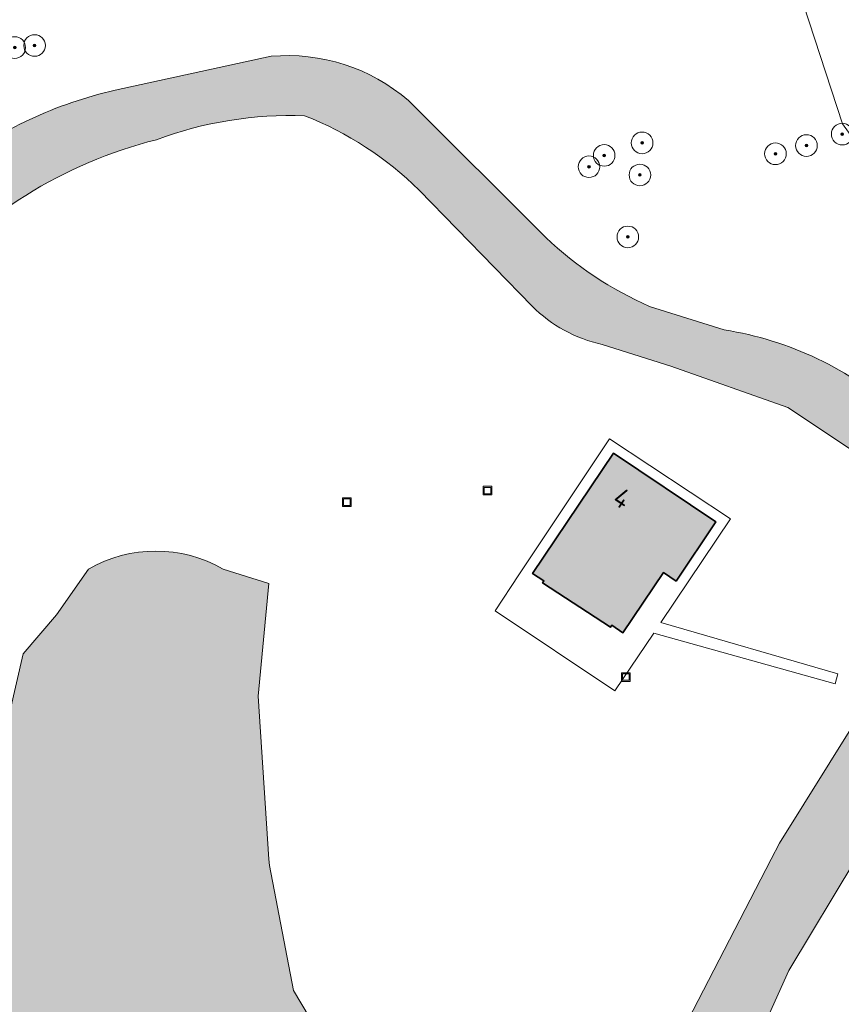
# Model space of a CAD drawing. Header units: metres. Extents: x 125349 to 128236, y 501602 to 503797.
# Tile 578 of 656: x 127288 to 127364, y 502737 to 502828. Entities that reach past the tile are written whole.
import ezdxf
from ezdxf.enums import TextEntityAlignment as Align

# ---------------------------------------------------------------- set-up
doc = ezdxf.new("R2010")
doc.units = ezdxf.units.M
doc.layers.get('0').update_dxf_attribs({"linetype": 'CONTINUOUS'})
for name, color, linetype, lineweight in [('B-WE-GR-BEPLANTING_CULTUUR_BOSPLANTSOEN-GV', 90, 'CONTINUOUS', 18), ('B-WE-GR-BOOM-S-500', 90, 'CONTINUOUS', 18), ('B-WE-GR-GROENVOORZIENING-GV', 80, 'CONTINUOUS', 18), ('B-WE-IE-MEUBILAIR_WEGMEUBILAIR_AFVALBAK-S', 7, 'CONTINUOUS', 18), ('B-WE-OG-BEBOUWING-GV', 7, 'CONTINUOUS', 35), ('B-WE-OG-BEBOUWING-T18', 10, 'CONTINUOUS', 18), ('B-WE-OG-TERREIN_ERF-GV', 7, 'CONTINUOUS', 18), ('B-WE-OG-WATER-GV', 130, 'CONTINUOUS', 18), ('B-WE-OG-WATER_SLOOT-GV', 120, 'CONTINUOUS', 18)]:
    doc.layers.add(name, color=color, linetype=linetype, lineweight=lineweight)
for name, color, linetype, lineweight, true_color in [('B-WE-OG-BEBOUWING-V', 7, 'CONTINUOUS', 18, 0xcc646e), ('B-WE-OG-WATER-V', 7, 'CONTINUOUS', 18, 0xbee8ff), ('B-WE-OG-WATER_SLOOT-V', 7, 'CONTINUOUS', 18, 0x73e9ff)]:
    doc.layers.add(name, color=color, linetype=linetype, lineweight=lineweight, true_color=true_color)
doc.styles.add('NLCS-ISO-M1000-T18', font='NLCS-ISO.ttf', dxfattribs={"height": 1.8})

# ---------------------------------------------------------------- blocks, each defined once
blk = doc.blocks.new('SIE-WEG_AFVALBAK-SO')
at = {"color": 0, "linetype": 'ByBlock', "lineweight": 18}
for points in [[(-2, -2), (2, -2), (2, 2), (-2, 2)], [(-1.5, -1.5), (1.5, -1.5), (1.5, 1.5), (-1.5, 1.5)]]:
    blk.add_lwpolyline(points, close=True, dxfattribs=at)
blk = doc.blocks.new('SGR-BOOM_01-SO')
at = {"linetype": 'ByBlock', "lineweight": 18}
h = blk.add_hatch(color=0, dxfattribs=at)
h.dxf.hatch_style = 1
edge = h.paths.add_edge_path()
edge.add_arc((0, 0), 0.25, 0, 360)
at = {"color": 0, "linetype": 'ByBlock', "lineweight": 18}
for radius in [2, 0.25]:
    blk.add_circle((0, 0), radius, dxfattribs=at)

msp = doc.modelspace()

# ---------------------------------------------------------------- hatches: boundary and pattern name
at = {"layer": 'B-WE-OG-BEBOUWING-V'}
msp.add_hatch(color=256, dxfattribs=at).paths.add_polyline_path([(127348.257, 502775.74), (127351.936, 502781.225), (127342.468, 502787.575), (127334.987, 502776.436), (127336.033, 502775.753), (127335.913, 502775.568), (127342.192, 502771.467), (127342.313, 502771.652), (127343.35, 502770.954), (127347.094, 502776.52)])
at = {"layer": 'B-WE-OG-WATER-V'}
h = msp.add_hatch(color=256, dxfattribs=at)
edge = h.paths.add_edge_path()
edge.add_line((127216.32, 502685.381), (127216.574, 502685.098))
edge.add_line((127216.574, 502685.098), (127216.834, 502684.924))
edge.add_line((127216.834, 502684.924), (127320.722, 502615.411))
edge.add_line((127320.722, 502615.411), (127320.982, 502615.237))
edge.add_line((127320.982, 502615.237), (127322.589, 502617.453))
edge.add_line((127322.589, 502617.453), (127323.963, 502619.348))
edge.add_line((127323.963, 502619.348), (127322.912, 502620.051))
edge.add_line((127322.912, 502620.051), (127223.179, 502686.784))
edge.add_line((127223.179, 502686.784), (127222.128, 502687.487))
edge.add_arc((127222.8733644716, 502688.6213935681), 1.357356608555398, 188.2339163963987, 236.69269074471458, ccw=False)
edge.add_arc((127222.8496951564, 502688.5762426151), 1.328107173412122, 136.645611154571, 186.4520932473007, ccw=False)
edge.add_line((127221.884, 502689.488), (127222.625, 502690.601))
edge.add_line((127222.625, 502690.601), (127261.391, 502748.887))
edge.add_line((127261.391, 502748.887), (127262.131, 502750))
edge.add_line((127262.131, 502750), (127269.536, 502761.085))
edge.add_line((127269.536, 502761.085), (127274.571, 502758.184))
edge.add_line((127274.571, 502758.184), (127280.466, 502756.307))
edge.add_line((127280.466, 502756.307), (127285.639, 502755.504))
edge.add_line((127285.639, 502755.504), (127286.709, 502753.436))
edge.add_line((127286.709, 502753.436), (127285.032, 502750))
edge.add_line((127285.032, 502750), (127283.486, 502746.831))
edge.add_line((127283.486, 502746.831), (127280.552, 502740.644))
edge.add_line((127280.552, 502740.644), (127273.895, 502732.04))
edge.add_line((127273.895, 502732.04), (127271.089, 502727.641))
edge.add_line((127271.089, 502727.641), (127260.769, 502715.49))
edge.add_arc((127277.4090141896, 502711.9983356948), 17.00240547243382, 168.1492528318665, 212.8039812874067)
edge.add_arc((127289.4420327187, 502719.7570252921), 31.31990512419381, 212.8082173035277, 246.7804745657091)
edge.add_line((127277.094, 502690.974), (127283.141, 502688.696))
edge.add_line((127283.141, 502688.696), (127301.208, 502691.399))
edge.add_line((127301.208, 502691.399), (127310.843, 502694.988))
edge.add_line((127310.843, 502694.988), (127320.333, 502697.083))
edge.add_line((127320.333, 502697.083), (127327.734, 502694.78))
edge.add_line((127327.734, 502694.78), (127338.578, 502692.833))
edge.add_arc((127339.1390711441, 502702.1147964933), 9.298738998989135, 266.5407624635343, 348.6513338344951)
edge.add_line((127348.256, 502700.285), (127347.025, 502708.925))
edge.add_line((127347.025, 502708.925), (127344.197, 502715.831))
edge.add_line((127344.197, 502715.831), (127352.423, 502725.782))
edge.add_line((127352.423, 502725.782), (127358.699, 502739.684))
edge.add_line((127358.699, 502739.684), (127364.886, 502750))
edge.add_line((127364.886, 502750), (127368.098, 502755.355))
edge.add_line((127368.098, 502755.355), (127368.147, 502761.187))
edge.add_line((127368.147, 502761.187), (127365.897, 502762.091))
edge.add_line((127365.897, 502762.091), (127364.752, 502762.551))
edge.add_line((127364.752, 502762.551), (127357.826, 502751.487))
edge.add_line((127357.826, 502751.487), (127357.058, 502750))
edge.add_line((127357.058, 502750), (127347.895, 502732.254))
edge.add_line((127347.895, 502732.254), (127342.93, 502722.737))
edge.add_arc((127340.0652897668, 502723.7232358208), 3.029723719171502, 225.4806853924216, 341.0029148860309, ccw=False)
edge.add_line((127337.941, 502721.563), (127320.667, 502727.289))
edge.add_line((127320.667, 502727.289), (127318.646, 502728.084))
edge.add_line((127318.646, 502728.084), (127312.87, 502737.85))
edge.add_line((127312.87, 502737.85), (127310.627, 502749.426))
edge.add_line((127310.627, 502749.426), (127310.589, 502750))
edge.add_line((127310.589, 502750), (127309.587, 502765.09))
edge.add_line((127309.587, 502765.09), (127310.561, 502775.51))
edge.add_line((127310.561, 502775.51), (127306.355, 502776.858))
edge.add_arc((127300.1293416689, 502765.9910460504), 12.52395743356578, 60.19168249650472, 119.8910418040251)
edge.add_line((127293.888, 502776.849), (127290.919, 502772.614))
edge.add_line((127290.919, 502772.614), (127287.85, 502769.002))
edge.add_line((127287.85, 502769.002), (127286.61, 502763.63))
edge.add_line((127286.61, 502763.63), (127285.608, 502762))
edge.add_arc((127282.1015553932, 502766.5330757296), 5.730962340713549, 266.993792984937, 307.7228255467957, ccw=False)
edge.add_line((127281.801, 502760.81), (127278.351, 502762.101))
edge.add_line((127278.351, 502762.101), (127277.241, 502762.664))
edge.add_line((127277.241, 502762.664), (127272.272, 502765.181))
edge.add_line((127272.272, 502765.181), (127271.478, 502765.716))
edge.add_line((127271.478, 502765.716), (127250.75, 502779.694))
edge.add_line((127250.75, 502779.694), (127249.058, 502780.533))
edge.add_line((127249.058, 502780.533), (127248.533, 502780.395))
edge.add_line((127248.533, 502780.395), (127247.507, 502780.124))
edge.add_line((127247.507, 502780.124), (127246.689, 502779))
edge.add_line((127246.689, 502779), (127246.691, 502778.832))
edge.add_line((127246.691, 502778.832), (127246.708, 502777.506))
edge.add_arc((127249.4178473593, 502777.9714981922), 2.749538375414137, 189.7471505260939, 241.2892037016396)
edge.add_line((127248.097, 502775.56), (127264.626, 502764.299))
edge.add_line((127264.626, 502764.299), (127265.318, 502763.828))
edge.add_line((127265.318, 502763.828), (127256.108, 502750))
edge.add_line((127256.108, 502750), (127255.647, 502749.309))
edge.add_line((127255.647, 502749.309), (127244.528, 502732.685))
edge.add_line((127244.528, 502732.685), (127244.066, 502731.994))
edge.add_line((127244.066, 502731.994), (127237.785, 502722.612))
edge.add_line((127237.785, 502722.612), (127228.219, 502708.325))
edge.add_line((127228.219, 502708.325), (127222.151, 502698.987))
edge.add_line((127222.151, 502698.987), (127217.51, 502691.819))
edge.add_line((127217.51, 502691.819), (127216.57, 502690.062))
edge.add_line((127216.57, 502690.062), (127216.082, 502689.199))
edge.add_arc((127220.1110979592, 502687.4401342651), 4.396275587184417, 156.4167662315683, 184.4373362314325)
edge.add_arc((127220.1296205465, 502687.4611847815), 4.416414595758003, 184.6910228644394, 204.9388538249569)
edge.add_line((127216.125, 502685.599), (127216.32, 502685.381))
edge = h.paths.add_edge_path(flags=16)
edge.add_arc((127294.5820559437, 502706.3527558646), 10.46445695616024, 162.5716262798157, 225.7189754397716)
edge.add_arc((127291.0418920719, 502708.063102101), 9.94286810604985, 247.7435321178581, 321.1196322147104)
edge.add_line((127298.782, 502701.822), (127298.754, 502707.089))
edge.add_line((127298.754, 502707.089), (127291.65, 502714.879))
edge.add_arc((127299.7392076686, 502719.7570390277), 9.446192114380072, 127.13186433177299, 211.0912589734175, ccw=False)
edge.add_line((127294.037, 502727.288), (127297.918, 502731.124))
edge.add_arc((127303.760243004, 502726.73133182), 7.309400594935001, 43.70793573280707, 143.0612105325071, ccw=False)
edge.add_line((127309.044, 502731.782), (127315.592, 502723.587))
edge.add_line((127315.592, 502723.587), (127330.37, 502715.254))
edge.add_arc((127316.8153515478, 502694.6185378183), 24.68908248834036, 19.32057000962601, 56.70061414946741, ccw=False)
edge.add_arc((127336.2306555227, 502702.3664946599), 3.906045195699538, -128.2023216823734, 6.180154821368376, ccw=False)
edge.add_arc((127339.1679418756, 502707.9530197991), 10.17745869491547, 202.4529354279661, 238.2670697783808, ccw=False)
edge.add_arc((127323.7546358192, 502700.4949232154), 6.988634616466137, 30.72936058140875, 107.8537644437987)
edge.add_arc((127331.1526403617, 502673.283802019), 35.18152918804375, 105.7346874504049, 130.1199866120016)
edge.add_line((127308.482, 502700.187), (127301.002, 502698.056))
edge.add_arc((127291.3508670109, 502717.6109549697), 21.80689413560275, 252.3031709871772, 296.26813621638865, ccw=False)
edge.add_arc((127292.9295969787, 502720.1737165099), 24.73890983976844, 216.8449194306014, 250.6238339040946, ccw=False)
edge.add_line((127273.132, 502705.339), (127271.12, 502710.776))
edge.add_line((127271.12, 502710.776), (127273.159, 502715.45))
edge.add_arc((127277.7842371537, 502711.3607975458), 6.17368572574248, 45.842903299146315, 138.5198911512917, ccw=False)
edge.add_line((127282.085, 502715.79), (127284.598, 502709.487))
at = {"layer": 'B-WE-OG-WATER_SLOOT-V'}
h = msp.add_hatch(color=256, dxfattribs=at)
edge = h.paths.add_edge_path()
edge.add_line((127368.686, 502768.514), (127369.894, 502768.094))
edge.add_line((127369.894, 502768.094), (127370.633, 502768.857))
edge.add_line((127370.633, 502768.857), (127372.552, 502774.779))
edge.add_arc((127359.7819073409, 502780.5949824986), 14.03213878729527, 335.5136880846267, 409.6504660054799)
edge.add_arc((127347.8256834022, 502767.9330043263), 31.43627742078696, 47.98444591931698, 81.03210832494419)
edge.add_line((127352.726, 502798.985), (127345.816, 502801.161))
edge.add_arc((127359.1827751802, 502831.6712774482), 33.30987404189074, 226.4079920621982, 246.3414233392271, ccw=False)
edge.add_line((127336.215, 502807.546), (127323.486, 502820.221))
edge.add_arc((127312.2968327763, 502807.2522486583), 17.12851349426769, 49.21306266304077, 95.06039156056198)
edge.add_line((127310.786, 502824.314), (127296.357, 502821.179))
edge.add_arc((127305.0430050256, 502782.991112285), 39.16326660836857, 102.8141662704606, 127.2696963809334)
edge.add_arc((127291.8616708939, 502795.6220282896), 21.31957943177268, 119.6124817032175, 147.1808770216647)
edge.add_line((127273.945, 502807.177), (127267.807, 502797.594))
edge.add_line((127267.807, 502797.594), (127265.489, 502795.216))
edge.add_arc((127261.9355075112, 502799.4495790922), 5.527250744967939, 236.41526098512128, 310.0087177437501, ccw=False)
edge.add_arc((127258.376902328, 502793.7266920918), 1.225443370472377, 65.86353574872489, 155.0302704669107)
edge.add_line((127257.266, 502794.244), (127255.994, 502791.804))
edge.add_arc((127258.1764698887, 502791.4151687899), 2.216836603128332, 169.8981141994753, 177.987981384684)
edge.add_arc((127258.2945929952, 502791.3961379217), 2.335602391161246, 177.6231483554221, 216.039589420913)
edge.add_line((127256.406, 502790.022), (127264.308, 502788.461))
edge.add_arc((127262.3927988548, 502800.921034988), 12.6063661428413, 278.7384029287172, 338.3642032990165)
edge.add_line((127274.111, 502796.273), (127278.183, 502802.765))
edge.add_arc((127310.3065561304, 502776.0668246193), 41.76979084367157, 104.0276099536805, 140.2697259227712, ccw=False)
edge.add_arc((127312.6242105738, 502783.303051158), 35.53725006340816, 87.97006206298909, 110.49449767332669, ccw=False)
edge.add_arc((127302.5206407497, 502789.7447078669), 31.21473247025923, 45.31011734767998, 68.65355854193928, ccw=False)
edge.add_line((127324.473, 502811.936), (127334.93, 502801.188))
edge.add_arc((127344.2049370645, 502810.478558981), 13.12779279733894, 225.0482114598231, 257.7432446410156)
edge.add_line((127341.418, 502797.65), (127347.77, 502795.64))
edge.add_line((127347.77, 502795.64), (127358.603, 502791.808))
edge.add_line((127358.603, 502791.808), (127364.963, 502787.59))
edge.add_arc((127361.5871253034, 502780.3993923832), 7.943636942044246, -33.26682021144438, 64.85069917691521, ccw=False)
edge.add_line((127368.229, 502776.042), (127367.462, 502772.391))
edge.add_line((127367.462, 502772.391), (127367.289, 502769.001))
edge.add_line((127367.289, 502769.001), (127368.686, 502768.514))

# ---------------------------------------------------------------- linework, layer by layer
at = {"layer": 'B-WE-GR-BEPLANTING_CULTUUR_BOSPLANTSOEN-GV', "flags": 128}
msp.add_lwpolyline([(127364.886, 502750), (127358.699, 502739.684), (127352.423, 502725.782), (127344.197, 502715.831), (127347.025, 502708.925), (127348.256, 502700.285)], dxfattribs=at)
at = {"layer": 'B-WE-GR-GROENVOORZIENING-GV', "flags": 128}
for points in [[(127372.552, 502774.779), (127370.633, 502768.857), (127369.894, 502768.094), (127368.686, 502768.514), (127367.901, 502766.705), (127374.036, 502767.87), (127382.688, 502790.21), (127381.989, 502798.739), (127377.461, 502805.461), (127372.542, 502808.662), (127367.769, 502812.351), (127363.654, 502818.07), (127356.948, 502838.663), (127347.937, 502838.153), (127306.424, 502831.185), (127281.274, 502829.784), (127276.078, 502823.471), (127255.706, 502793.52), (127255.994, 502791.804)], [(127255.994, 502791.804), (127255.706, 502793.52), (127276.078, 502823.471), (127281.274, 502829.784), (127306.424, 502831.185), (127347.937, 502838.153), (127356.948, 502838.663), (127363.654, 502818.07), (127367.769, 502812.351), (127372.542, 502808.662), (127377.461, 502805.461), (127381.989, 502798.739), (127382.688, 502790.21), (127374.036, 502767.87), (127367.901, 502766.705), (127366.537, 502763.563), (127372.411, 502761.379), (127371.005, 502748.439), (127374.709, 502720.556)], [(127296.357, 502821.179), (127310.786, 502824.314)], [(127323.486, 502820.221), (127336.215, 502807.546)], [(127334.93, 502801.188), (127324.473, 502811.936)], [(127345.816, 502801.161), (127352.726, 502798.985)], [(127364.963, 502787.59), (127358.603, 502791.808), (127347.77, 502795.64), (127341.418, 502797.65)], [(127285.608, 502762), (127286.61, 502763.63), (127287.85, 502769.002), (127290.919, 502772.614), (127293.888, 502776.849)], [(127306.355, 502776.858), (127310.561, 502775.51), (127309.587, 502765.09), (127310.589, 502750)], [(127342.93, 502722.737), (127347.895, 502732.254), (127357.058, 502750), (127357.826, 502751.487), (127364.752, 502762.551), (127365.897, 502762.091), (127366.427, 502763.31), (127366.537, 502763.563), (127367.901, 502766.705), (127368.686, 502768.514)], [(127310.589, 502750), (127310.627, 502749.426), (127312.87, 502737.85), (127318.646, 502728.084), (127320.667, 502727.289), (127337.941, 502721.563)]]:
    msp.add_lwpolyline(points, dxfattribs=at)
at = {"layer": 'B-WE-GR-GROENVOORZIENING-GV'}
for points in [[(127310.786, 502824.314, -0.202758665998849), (127323.486, 502820.221)], [(127281.327, 502814.157, -0.1071142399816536), (127296.357, 502821.179)], [(127313.883, 502818.818, 0.09859905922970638), (127300.182, 502816.591)], [(127324.473, 502811.936, 0.1022086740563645), (127313.883, 502818.818)], [(127300.182, 502816.591, 0.1594675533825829), (127278.183, 502802.765)], [(127336.215, 502807.546, 0.0871959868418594), (127345.816, 502801.161)], [(127341.418, 502797.65, -0.1436347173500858), (127334.93, 502801.188)], [(127352.726, 502798.985, -0.145205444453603), (127368.867, 502791.289)], [(127293.888, 502776.849, -0.2665437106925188), (127306.355, 502776.858)]]:
    msp.add_lwpolyline(points, format="xyb", dxfattribs=at)
at = {"layer": 'B-WE-GR-GROENVOORZIENING-GV', "flags": 128}
msp.add_lwpolyline([(127363.232, 502767.171), (127362.992, 502766.245), (127346.206, 502770.935), (127342.591, 502765.58), (127331.512, 502772.995), (127333.726, 502776.314), (127342.117, 502788.892), (127353.287, 502781.488), (127346.864, 502771.906)], close=True, dxfattribs=at)
at = {"layer": 'B-WE-OG-BEBOUWING-GV', "flags": 128}
msp.add_lwpolyline([(127348.257, 502775.74), (127351.936, 502781.225), (127342.468, 502787.575), (127334.987, 502776.436), (127336.033, 502775.753), (127335.913, 502775.568), (127342.192, 502771.467), (127342.313, 502771.652), (127343.35, 502770.954), (127347.094, 502776.52)], close=True, dxfattribs=at)
at = {"layer": 'B-WE-OG-TERREIN_ERF-GV', "flags": 128}
for points in [[(127363.232, 502767.171), (127346.864, 502771.906), (127353.287, 502781.488), (127342.117, 502788.892), (127333.726, 502776.314), (127331.512, 502772.995), (127342.591, 502765.58), (127346.206, 502770.935), (127362.992, 502766.245)], [(127348.257, 502775.74), (127347.094, 502776.52), (127343.35, 502770.954), (127342.313, 502771.652), (127342.192, 502771.467), (127335.913, 502775.568), (127336.033, 502775.753), (127334.987, 502776.436), (127342.468, 502787.575), (127351.936, 502781.225)]]:
    msp.add_lwpolyline(points, close=True, dxfattribs=at)
at = {"layer": 'B-WE-OG-WATER-GV'}
msp.add_lwpolyline([(127306.355, 502776.858, 0.2665437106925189), (127293.888, 502776.849)], format="xyb", dxfattribs=at)
at = {"layer": 'B-WE-OG-WATER-GV', "flags": 128}
for points in [[(127293.888, 502776.849), (127290.919, 502772.614), (127287.85, 502769.002), (127286.61, 502763.63), (127285.608, 502762)], [(127310.589, 502750), (127309.587, 502765.09), (127310.561, 502775.51), (127306.355, 502776.858)], [(127348.256, 502700.285), (127347.025, 502708.925), (127344.197, 502715.831), (127352.423, 502725.782), (127358.699, 502739.684), (127364.886, 502750), (127368.098, 502755.355), (127368.147, 502761.187), (127365.897, 502762.091), (127364.752, 502762.551), (127357.826, 502751.487), (127357.058, 502750), (127347.895, 502732.254)], [(127337.941, 502721.563), (127320.667, 502727.289), (127318.646, 502728.084), (127312.87, 502737.85), (127310.627, 502749.426), (127310.589, 502750)]]:
    msp.add_lwpolyline(points, dxfattribs=at)
at = {"layer": 'B-WE-OG-WATER_SLOOT-GV', "flags": 128}
for points in [[(127310.786, 502824.314), (127296.357, 502821.179)], [(127336.215, 502807.546), (127323.486, 502820.221)], [(127324.473, 502811.936), (127334.93, 502801.188)], [(127352.726, 502798.985), (127345.816, 502801.161)], [(127341.418, 502797.65), (127347.77, 502795.64), (127358.603, 502791.808), (127364.963, 502787.59)]]:
    msp.add_lwpolyline(points, dxfattribs=at)
at = {"layer": 'B-WE-OG-WATER_SLOOT-GV'}
for points in [[(127323.486, 502820.221, 0.202758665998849), (127310.786, 502824.314)], [(127296.357, 502821.179, 0.1071142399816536), (127281.327, 502814.157)], [(127300.182, 502816.591, -0.09859905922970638), (127313.883, 502818.818)], [(127313.883, 502818.818, -0.1022086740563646), (127324.473, 502811.936)], [(127278.183, 502802.765, -0.159467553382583), (127300.182, 502816.591)], [(127345.816, 502801.161, -0.08719598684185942), (127336.215, 502807.546)], [(127334.93, 502801.188, 0.1436347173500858), (127341.418, 502797.65)], [(127368.867, 502791.289, 0.145205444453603), (127352.726, 502798.985)]]:
    msp.add_lwpolyline(points, format="xyb", dxfattribs=at)

# ---------------------------------------------------------------- block references
at = {"layer": 'B-WE-GR-BOOM-S-500', "xscale": 0.5, "yscale": 0.5, "zscale": 0.5}
for p in [(127287.06, 502825.12), (127288.898, 502825.313), (127345.12, 502816.3), (127363.64, 502817.11), (127360.33, 502816.05), (127341.61, 502815.14), (127357.46, 502815.29), (127340.203, 502814.094), (127344.92, 502813.33), (127343.797, 502807.594)]:
    msp.add_blockref('SGR-BOOM_01-SO', p, dxfattribs=at)
at = {"layer": 'B-WE-IE-MEUBILAIR_WEGMEUBILAIR_AFVALBAK-S', "xscale": 0.2, "yscale": 0.2, "zscale": 0.2}
for p in [(127330.817, 502784.113), (127317.798, 502783.05), (127343.609, 502766.859)]:
    msp.add_blockref('SIE-WEG_AFVALBAK-SO', p, dxfattribs=at)

# ---------------------------------------------------------------- texts
at = {"layer": 'B-WE-OG-BEBOUWING-T18', "style": 'NLCS-ISO-M1000-T18'}
msp.add_text('4', height=1.8, rotation=326.1, dxfattribs=at).set_placement((127343.286, 502783.412), align=Align.MIDDLE)

doc.saveas('drawing.dxf')
